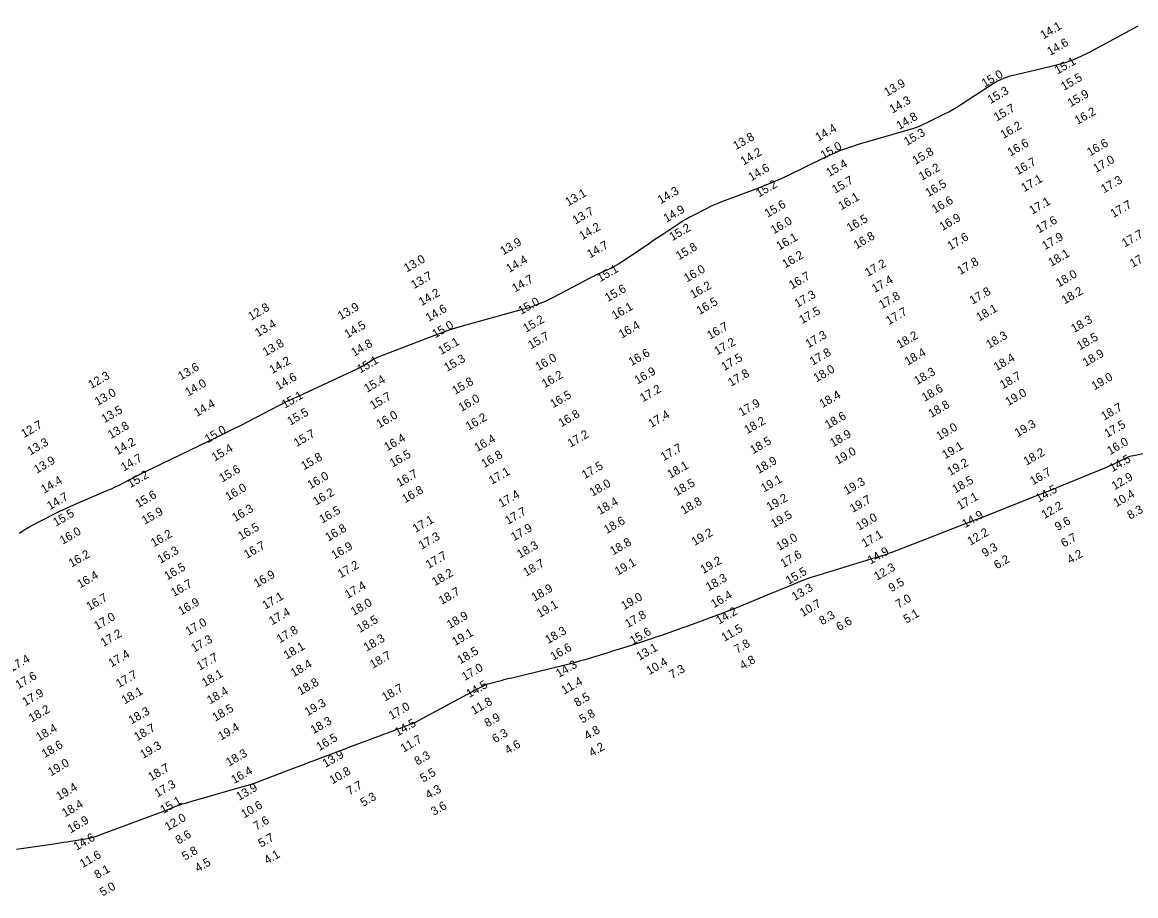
# Model space of a CAD drawing. Extents: x 988130 to 1132882, y 654656 to 841453.
# Drawn here: x 1036624 to 1037278, y 764808 to 765322 of the extents above; entities that cross this region are included whole.
import ezdxf

# ---------------------------------------------------------------- set-up
doc = ezdxf.new("R2010")
doc.units = 0
doc.layers.add('V-TOPO-MAJR', color=7, linetype='Continuous')
doc.layers.add('V-TOPO-SOUN', color=7, linetype='Continuous')

msp = doc.modelspace()

# ---------------------------------------------------------------- linework, layer by layer
at = {"layer": 'V-TOPO-MAJR'}
for points in [[(1036621.66, 765021.28), (1036624.5, 765023.03), (1036627.39, 765024.72), (1036630.32, 765026.33), (1036633.29, 765027.87), (1036645.25, 765033.88), (1036648.25, 765035.36), (1036651.27, 765036.79), (1036654.32, 765038.16), (1036657.39, 765039.49), (1036673.76, 765046.41), (1036676.01, 765047.38), (1036678.24, 765048.41), (1036680.44, 765049.47), (1036682.63, 765050.59), (1036691.32, 765055.13), (1036693.5, 765056.26), (1036695.68, 765057.37), (1036697.88, 765058.45), (1036700.09, 765059.52), (1036733.07, 765075.28), (1036737.87, 765077.6), (1036742.65, 765079.96), (1036747.41, 765082.35), (1036752.15, 765084.79), (1036778.94, 765098.68), (1036779.75, 765099.09), (1036780.56, 765099.48), (1036781.38, 765099.86), (1036782.2, 765100.22), (1036785.52, 765101.65), (1036786.35, 765102.01), (1036787.18, 765102.37), (1036788, 765102.74), (1036788.82, 765103.12), (1036820.41, 765117.87), (1036821.53, 765118.41), (1036822.63, 765118.98), (1036823.71, 765119.59), (1036824.77, 765120.23), (1036828.99, 765122.86), (1036830.05, 765123.49), (1036831.15, 765124.07), (1036832.27, 765124.6), (1036833.41, 765125.07), (1036865.07, 765137.24), (1036870.75, 765139.34), (1036876.49, 765141.3), (1036882.27, 765143.11), (1036888.1, 765144.78), (1036917.7, 765152.84), (1036922.27, 765154.21), (1036926.74, 765155.83), (1036931.12, 765157.68), (1036935.4, 765159.78), (1036958.14, 765171.66), (1036959.49, 765172.36), (1036960.84, 765173.03), (1036962.21, 765173.69), (1036963.58, 765174.32), (1036969.1, 765176.83), (1036970.46, 765177.49), (1036971.79, 765178.19), (1036973.1, 765178.96), (1036974.37, 765179.78), (1036992.23, 765191.82), (1036994.35, 765193.25), (1036996.48, 765194.67), (1036998.6, 765196.09), (1037000.73, 765197.5), (1037009.54, 765203.35), (1037011.54, 765204.63), (1037013.57, 765205.85), (1037015.63, 765207.01), (1037017.74, 765208.1), (1037026.22, 765212.38), (1037028.35, 765213.41), (1037030.51, 765214.39), (1037032.7, 765215.32), (1037034.91, 765216.18), (1037056.53, 765224.3), (1037060.85, 765225.98), (1037065.13, 765227.76), (1037069.36, 765229.64), (1037073.55, 765231.63), (1037094.83, 765242.01), (1037099.81, 765244.31), (1037104.87, 765246.4), (1037110.01, 765248.26), (1037115.24, 765249.91), (1037145.77, 765258.83), (1037148.38, 765259.66), (1037150.95, 765260.6), (1037153.48, 765261.66), (1037155.96, 765262.83), (1037165.78, 765267.76), (1037168.22, 765269.02), (1037170.61, 765270.35), (1037172.97, 765271.76), (1037175.28, 765273.23), (1037192.25, 765284.36), (1037195.91, 765286.55), (1037199.73, 765288.39), (1037203.69, 765289.88), (1037207.8, 765291.03), (1037230.93, 765296.43), (1037236.12, 765297.82), (1037241.18, 765299.55), (1037246.11, 765301.62), (1037250.92, 765304.02), (1037279.64, 765319.58)], [(1037312.41, 765074.1), (1037276.86, 765066.76), (1037275.49, 765066.43), (1037274.14, 765066.01), (1037272.83, 765065.51), (1037271.55, 765064.91), (1037266.48, 765062.37), (1037265.2, 765061.74), (1037263.92, 765061.14), (1037262.62, 765060.57), (1037261.31, 765060.02), (1037232.48, 765048.17), (1037231.47, 765047.76), (1037230.46, 765047.35), (1037229.45, 765046.95), (1037228.43, 765046.55), (1037224.37, 765044.97), (1037223.35, 765044.58), (1037222.33, 765044.18), (1037221.32, 765043.78), (1037220.31, 765043.38), (1037188.39, 765030.71), (1037188.07, 765030.58), (1037187.75, 765030.45), (1037187.44, 765030.33), (1037187.12, 765030.2), (1037185.85, 765029.7), (1037185.53, 765029.57), (1037185.21, 765029.45), (1037184.89, 765029.32), (1037184.57, 765029.2), (1037134.14, 765009.72), (1037133.18, 765009.36), (1037132.21, 765009.02), (1037131.23, 765008.69), (1037130.25, 765008.37), (1037126.32, 765007.16), (1037125.33, 765006.85), (1037124.35, 765006.55), (1037123.36, 765006.25), (1037122.38, 765005.95), (1037089.27, 764995.8), (1037087.14, 764995.12), (1037085.03, 764994.39), (1037082.93, 764993.61), (1037080.85, 764992.77), (1037072.58, 764989.34), (1037070.51, 764988.48), (1037068.44, 764987.63), (1037066.37, 764986.77), (1037064.3, 764985.91), (1037048.73, 764979.44), (1037045.44, 764978.09), (1037042.14, 764976.77), (1037038.83, 764975.49), (1037035.5, 764974.23), (1037019.46, 764968.29), (1037016.88, 764967.34), (1037014.29, 764966.4), (1037011.7, 764965.46), (1037009.1, 764964.54), (1036998.71, 764960.87), (1036996.11, 764959.96), (1036993.5, 764959.07), (1036990.89, 764958.2), (1036988.26, 764957.35), (1036977.77, 764954), (1036975.14, 764953.17), (1036972.51, 764952.35), (1036969.88, 764951.53), (1036967.24, 764950.73), (1036954.22, 764946.8), (1036951.17, 764945.91), (1036948.1, 764945.05), (1036945.03, 764944.23), (1036941.94, 764943.46), (1036911.28, 764936.02), (1036909.73, 764935.65), (1036908.19, 764935.26), (1036906.65, 764934.87), (1036905.11, 764934.47), (1036898.24, 764932.67), (1036897.07, 764932.33), (1036895.93, 764931.93), (1036894.82, 764931.45), (1036893.73, 764930.92), (1036889.43, 764928.63), (1036888.36, 764928.06), (1036887.28, 764927.49), (1036886.21, 764926.91), (1036885.13, 764926.34), (1036856.19, 764910.81), (1036854.9, 764910.14), (1036853.6, 764909.53), (1036852.28, 764908.95), (1036850.94, 764908.42), (1036845.53, 764906.37), (1036844.18, 764905.86), (1036842.83, 764905.35), (1036841.48, 764904.84), (1036840.12, 764904.33), (1036815.88, 764895.28), (1036813.11, 764894.25), (1036810.35, 764893.21), (1036807.59, 764892.17), (1036804.82, 764891.12), (1036793.78, 764886.94), (1036791.02, 764885.89), (1036788.26, 764884.84), (1036785.51, 764883.79), (1036782.75, 764882.73), (1036766.93, 764876.67), (1036763.37, 764875.34), (1036759.77, 764874.09), (1036756.16, 764872.92), (1036752.51, 764871.83), (1036721.11, 764862.75), (1036720.66, 764862.62), (1036720.21, 764862.49), (1036719.75, 764862.37), (1036719.3, 764862.24), (1036717.48, 764861.76), (1036717.03, 764861.63), (1036716.58, 764861.49), (1036716.14, 764861.34), (1036715.7, 764861.18), (1036708.87, 764858.52), (1036707.58, 764858.02), (1036706.3, 764857.53), (1036705.01, 764857.04), (1036703.72, 764856.55), (1036668.98, 764843.53), (1036666.94, 764842.83), (1036664.87, 764842.22), (1036662.77, 764841.72), (1036660.65, 764841.32), (1036652.1, 764839.93), (1036649.96, 764839.59), (1036647.82, 764839.25), (1036645.68, 764838.92), (1036643.54, 764838.6), (1036620.15, 764835.1)]]:
    msp.add_lwpolyline(points, dxfattribs=at)

# ---------------------------------------------------------------- texts
at = {"layer": 'V-TOPO-SOUN'}
for s, p in [('14.1 ', (1037223.83, 765311.54)), ('14.6 ', (1037227.83, 765301.85)), ('15.1 ', (1037232.21, 765290.85)), ('15.0 ', (1037189.33, 765283.25)), ('15.5 ', (1037235.94, 765281.31)), ('13.9 ', (1037131.93, 765277.91)), ('15.3 ', (1037192.74, 765273.5)), ('14.3 ', (1037135.14, 765267.91)), ('15.9 ', (1037239.86, 765271.62)), ('15.7 ', (1037196.42, 765263.26)), ('16.2 ', (1037244.02, 765261.27)), ('14.8 ', (1037139.16, 765258.31)), ('16.2 ', (1037200.35, 765253.01)), ('13.8 ', (1037043.15, 765246.44)), ('14.4 ', (1037091.54, 765251.44)), ('15.3 ', (1037143.62, 765248.89)), ('15.0 ', (1037094.6, 765241)), ('16.6 ', (1037204.5, 765242.68)), ('16.6 ', (1037251.25, 765242.7)), ('14.2 ', (1037047.57, 765237.41)), ('15.8 ', (1037148.63, 765237.72)), ('17.0 ', (1037254.9, 765233.07)), ('14.6 ', (1037052.1, 765228.1)), ('15.4 ', (1037097.89, 765230.62)), ('16.2 ', (1037152.38, 765228.36)), ('16.7 ', (1037208.84, 765231.69)), ('15.7 ', (1037101.35, 765220.79)), ('17.1 ', (1037212.6, 765221.73)), ('17.3 ', (1037259.5, 765221.02)), ('14.3 ', (1036998.82, 765214.61)), ('15.2 ', (1037056.62, 765218.54)), ('16.5 ', (1037156.17, 765218.79)), ('13.1 ', (1036944.51, 765213.33)), ('15.6 ', (1037061.7, 765206.66)), ('16.1 ', (1037105, 765211.02)), ('16.6 ', (1037160.06, 765209.09)), ('17.1 ', (1037217.29, 765208.46)), ('17.7 ', (1037265.04, 765206.54)), ('13.7 ', (1036948.8, 765202.67)), ('14.9 ', (1037002.23, 765203.75)), ('16.0 ', (1037065.34, 765196.93)), ('16.5 ', (1037109.97, 765198.22)), ('16.9 ', (1037164.48, 765198.86)), ('17.6 ', (1037221.25, 765197.38)), ('14.2 ', (1036952.72, 765193.44)), ('15.2 ', (1037005.73, 765192.92)), ('16.1 ', (1037068.63, 765187.4)), ('16.8 ', (1037114.01, 765188.11)), ('17.6 ', (1037169.17, 765187.49)), ('17.9 ', (1037224.82, 765187.62)), ('17.7 ', (1037271.71, 765189.2)), ('13.9 ', (1036906.31, 765184.55)), ('14.7 ', (1036957.33, 765182.74)), ('15.8 ', (1037009.56, 765181.66)), ('13.0 ', (1036849.64, 765174.5)), ('14.4 ', (1036909.78, 765174.19)), ('16.2 ', (1037072.08, 765176.88)), ('18.1 ', (1037228.5, 765177.83)), ('17.9 ', (1037276.43, 765177.22)), ('15.1 ', (1036963.23, 765168.76)), ('16.0 ', (1037014.27, 765168.58)), ('17.2 ', (1037120.67, 765171.93)), ('17.8 ', (1037175.01, 765173.01)), ('13.7 ', (1036853.83, 765164.69)), ('14.7 ', (1036913.21, 765162.67)), ('16.7 ', (1037075.99, 765164.5)), ('17.4 ', (1037124.74, 765162.38)), ('18.0 ', (1037232.9, 765165.69)), ('14.2 ', (1036858.32, 765154.69)), ('15.6 ', (1036967.82, 765157.07)), ('16.2 ', (1037017.9, 765158.99)), ('17.8 ', (1037182.17, 765155.54)), ('18.2 ', (1037236.38, 765155.69)), ('15.0 ', (1036916.83, 765149.52)), ('16.5 ', (1037021.66, 765149.47)), ('17.3 ', (1037079.26, 765153.69)), ('17.8 ', (1037128.89, 765152.91)), ('12.8 ', (1036758.07, 765146.09)), ('13.9 ', (1036810.78, 765146.42)), ('14.6 ', (1036862.4, 765145.37)), ('16.1 ', (1036971.82, 765146.63)), ('17.5 ', (1037082.01, 765144.07)), ('17.7 ', (1037133.01, 765143.54)), ('18.1 ', (1037186.1, 765145.59)), ('13.4 ', (1036762.08, 765136.43)), ('14.5 ', (1036814.71, 765135.66)), ('15.0 ', (1036866.29, 765135.76)), ('15.2 ', (1036919.67, 765139.04)), ('16.4 ', (1036975.93, 765135.59)), ('16.7 ', (1037027.88, 765134.94)), ('18.3 ', (1037241.88, 765138.91)), ('15.7 ', (1036922.59, 765129.19)), ('17.3 ', (1037085.75, 765129.92)), ('18.2 ', (1037139.36, 765129.6)), ('18.3 ', (1037191.93, 765129.57)), ('18.5 ', (1037245.28, 765128.68)), ('13.8 ', (1036766.6, 765125.07)), ('14.8 ', (1036818.64, 765124.9)), ('15.1 ', (1036869.79, 765125.93)), ('17.2 ', (1037032.07, 765125.73)), ('15.3 ', (1036873.23, 765116)), ('16.0 ', (1036926.91, 765116.47)), ('16.6 ', (1036981.73, 765119.35)), ('17.5 ', (1037036.25, 765116.55)), ('17.8 ', (1037088.23, 765119.68)), ('18.4 ', (1037144.06, 765119.66)), ('18.4 ', (1037196.38, 765116.49)), ('18.9 ', (1037248.72, 765119.04)), ('13.6 ', (1036716.82, 765111.02)), ('14.2 ', (1036770.52, 765114.72)), ('15.1 ', (1036822.17, 765115.07)), ('16.9 ', (1036985.23, 765108.56)), ('18.0 ', (1037090.44, 765109.84)), ('12.3 ', (1036664.11, 765105.93)), ('14.6 ', (1036774.14, 765105.16)), ('15.4 ', (1036826.21, 765103.71)), ('15.8 ', (1036878.03, 765102.55)), ('16.2 ', (1036930.71, 765106.45)), ('17.8 ', (1037040.2, 765107.28)), ('18.3 ', (1037149.6, 765108.25)), ('18.7 ', (1037200.02, 765105.8)), ('19.0 ', (1037253.91, 765105.18)), ('13.0 ', (1036667.86, 765095.99)), ('14.0 ', (1036720.99, 765101.49)), ('17.2 ', (1036988.4, 765098.15)), ('18.6 ', (1037154.1, 765098.45)), ('19.0 ', (1037203.22, 765095.87)), ('14.4 ', (1036726.19, 765089.53)), ('15.1 ', (1036777.82, 765094.37)), ('15.7 ', (1036829.69, 765093.8)), ('16.0 ', (1036881.72, 765092.54)), ('16.5 ', (1036935.62, 765094.66)), ('17.9 ', (1037046.5, 765089.81)), ('18.4 ', (1037093.96, 765094.68)), ('18.8 ', (1037157.96, 765088.94)), ('13.5 ', (1036671.78, 765085.84)), ('15.5 ', (1036781.07, 765084.42)), ('16.0 ', (1036833.46, 765082.81)), ('16.8 ', (1036940.49, 765083.47)), ('17.4 ', (1036993.32, 765083.04)), ('18.6 ', (1037097.16, 765082.28)), ('18.7 ', (1037259.52, 765087.37)), ('12.7 ', (1036624.57, 765077.11)), ('13.8 ', (1036675.56, 765076.5)), ('16.2 ', (1036885.93, 765081.44)), ('18.2 ', (1037049.74, 765079.36)), ('19.3 ', (1037208.69, 765077.59)), ('17.5 ', (1037261.47, 765077.24)), ('15.0 ', (1036732.59, 765074.05)), ('15.7 ', (1036784.86, 765071.81)), ('16.4 ', (1036838.03, 765069.31)), ('17.2 ', (1036945.84, 765071.47)), ('18.9 ', (1037100.15, 765071.69)), ('19.0 ', (1037162.59, 765075.66)), ('13.3 ', (1036628.2, 765066.85)), ('14.2 ', (1036679.39, 765067.02)), ('15.4 ', (1036736.64, 765063.29)), ('16.4 ', (1036891.01, 765068.93)), ('17.7 ', (1037000.62, 765063.48)), ('18.5 ', (1037053.19, 765067.57)), ('19.1 ', (1037166.07, 765064.67)), ('16.0 ', (1037263.03, 765067.05)), ('13.9 ', (1036632.08, 765056.13)), ('14.7 ', (1036683.26, 765057.42)), ('15.8 ', (1036789.18, 765058.15)), ('16.5 ', (1036841.29, 765059.77)), ('16.8 ', (1036895.15, 765059.51)), ('19.0 ', (1037103.01, 765061.46)), ('18.2 ', (1037213.92, 765060.89)), ('14.5 ', (1037264.46, 765057.01)), ('15.6 ', (1036740.99, 765050.95)), ('17.5 ', (1036954.23, 765052.93)), ('18.1 ', (1037004.48, 765053.21)), ('18.9 ', (1037056.44, 765055.95)), ('19.2 ', (1037169.08, 765054.81)), ('16.7 ', (1037217.73, 765049.33)), ('14.4 ', (1036636.3, 765044.44)), ('15.2 ', (1036687.1, 765047.68)), ('16.0 ', (1036792.92, 765046.99)), ('16.7 ', (1036845.26, 765048.26)), ('17.1 ', (1036899.54, 765049.61)), ('18.5 ', (1037008.32, 765042.92)), ('19.1 ', (1037059.55, 765045.1)), ('19.3 ', (1037108.26, 765043.66)), ('18.5 ', (1037172.02, 765044.48)), ('12.9 ', (1037265.75, 765046.43)), ('16.0 ', (1036744.62, 765040.1)), ('16.2 ', (1036796.19, 765037.36)), ('16.8 ', (1036848.57, 765038.76)), ('18.0 ', (1036958.78, 765042.63)), ('14.5 ', (1037221.14, 765039.21)), ('10.4 ', (1037266.75, 765036.39)), ('14.7 ', (1036639.8, 765034.69)), ('15.6 ', (1036691.69, 765035.94)), ('17.4 ', (1036905.21, 765036.16)), ('18.4 ', (1036963.17, 765031.88)), ('18.8 ', (1037012.35, 765032.09)), ('19.2 ', (1037062.81, 765034.1)), ('19.7 ', (1037111.78, 765033.12)), ('17.1 ', (1037174.82, 765034.77)), ('15.5 ', (1036643.33, 765025)), ('15.9 ', (1036695.55, 765026.14)), ('16.3 ', (1036748.61, 765027.75)), ('16.5 ', (1036799.87, 765026.77)), ('17.7 ', (1036909.09, 765026.08)), ('19.5 ', (1037065.43, 765024.14)), ('14.9 ', (1037177.79, 765024.14)), ('12.2 ', (1037224.52, 765029.48)), ('8.3', (1037274.92, 765029.14)), ('16.5 ', (1036752.1, 765016.89)), ('17.1 ', (1036854.74, 765021.34)), ('18.6 ', (1036967.16, 765020.67)), ('19.0 ', (1037115.43, 765022.59)), ('9.6', (1037232.31, 765022.41)), ('16.0 ', (1036647.31, 765014.4)), ('16.2 ', (1036700.86, 765012.89)), ('16.8 ', (1036803.41, 765016.24)), ('17.3 ', (1036858.31, 765011.44)), ('17.9 ', (1036912.59, 765016.43)), ('19.2 ', (1037018.77, 765013.66)), ('19.0 ', (1037068.53, 765010.71)), ('17.1 ', (1037118.8, 765012.64)), ('12.2 ', (1037180.92, 765013.85)), ('6.7', (1037235.98, 765012.7)), ('16.7 ', (1036755.54, 765006.06)), ('16.9 ', (1036806.99, 765005.7)), ('18.3 ', (1036916.12, 765006.26)), ('18.8 ', (1036970.84, 765008.11)), ('9.3', (1037189.43, 765006.95)), ('16.2 ', (1036652.55, 765000.96)), ('16.3 ', (1036704.8, 765003.17)), ('17.7 ', (1036862.43, 765000.16)), ('19.2 ', (1037023.97, 764997.21)), ('17.6 ', (1037071.04, 765000.77)), ('14.9 ', (1037122.28, 765002.7)), ('6.2', (1037196.53, 764999.89)), ('4.2', (1037239.5, 765002.99)), ('16.5 ', (1036708.75, 764993.41)), ('17.2 ', (1036810.74, 764994.62)), ('18.7 ', (1036919.74, 764995.57)), ('19.1 ', (1036973.61, 764996.2)), ('15.5 ', (1037074.08, 764990.82)), ('12.3 ', (1037126.02, 764993.21)), ('16.4 ', (1036657.52, 764988.65)), ('16.9 ', (1036761.38, 764989.06)), ('18.2 ', (1036866.13, 764989.99)), ('18.3 ', (1037027.11, 764987.03)), ('9.5', (1037134.54, 764986.41)), ('16.7 ', (1036712.69, 764983.63)), ('17.4 ', (1036814.86, 764982.53)), ('18.7 ', (1036870.1, 764978.99)), ('18.9 ', (1036924.62, 764980.94)), ('13.3 ', (1037077.64, 764981.32)), ('16.7 ', (1036662.91, 764975.44)), ('16.9 ', (1036716.94, 764972.83)), ('17.1 ', (1036766.4, 764976.26)), ('18.0 ', (1036818.39, 764972.5)), ('19.1 ', (1036927.75, 764971.36)), ('19.0 ', (1036977.36, 764975.9)), ('16.4 ', (1037030.17, 764977.03)), ('10.7 ', (1037082.38, 764971.88)), ('7.0', (1037138.65, 764976.82)), ('17.4 ', (1036770.31, 764966.95)), ('18.9 ', (1036874.88, 764964.85)), ('17.8 ', (1036979.6, 764965.37)), ('14.2 ', (1037033.15, 764967.36)), ('8.3', (1037093.79, 764967.06)), ('5.1', (1037143.37, 764967.97)), ('17.0 ', (1036667.45, 764964.16)), ('17.0 ', (1036721.23, 764960.94)), ('18.5 ', (1036821.95, 764962.49)), ('6.6', (1037103.82, 764963.52)), ('17.2 ', (1036671.31, 764954.34)), ('17.8 ', (1036774.87, 764956.39)), ('18.3 ', (1036825.95, 764951.48)), ('19.1 ', (1036877.97, 764954.78)), ('18.3 ', (1036932.7, 764955.95)), ('15.6 ', (1036982.48, 764955.44)), ('11.5 ', (1037036.32, 764957.28)), ('17.3 ', (1036724.54, 764950.92)), ('18.1 ', (1036778.91, 764946.84)), ('16.6 ', (1036935.78, 764946.16)), ('13.1 ', (1036986.37, 764946.11)), ('7.8', (1037043.86, 764950.34)), ('17.4 ', (1036617.27, 764939.38)), ('17.4 ', (1036675.92, 764942.2)), ('17.7 ', (1036727.86, 764940.31)), ('18.7 ', (1036829.61, 764941.45)), ('18.5 ', (1036881.02, 764944.06)), ('4.8', (1037047.05, 764940.79)), ('18.4 ', (1036783.09, 764936.45)), ('17.0 ', (1036883.67, 764934.26)), ('14.3 ', (1036939.01, 764936.06)), ('10.4 ', (1036992.12, 764937.69)), ('7.3', (1037005.58, 764935.41)), ('17.6 ', (1036621.29, 764929.39)), ('17.7 ', (1036680.33, 764930.13)), ('18.1 ', (1036730.8, 764930.68)), ('18.8 ', (1036787.1, 764925.72)), ('11.4 ', (1036942.17, 764926.22)), ('17.9 ', (1036625.3, 764919.37)), ('18.1 ', (1036683.7, 764920.47)), ('18.4 ', (1036733.89, 764920.49)), ('18.7 ', (1036836.68, 764922.18)), ('14.5 ', (1036886.31, 764924.22)), ('19.3 ', (1036791.28, 764913.5)), ('11.8 ', (1036889.09, 764914.33)), ('8.5', (1036949.77, 764918.94)), ('18.2 ', (1036629.05, 764909.78)), ('18.3 ', (1036687.71, 764908.65)), ('18.5 ', (1036736.99, 764910.33)), ('17.0 ', (1036840.66, 764911.41)), ('5.8', (1036952.78, 764909.22)), ('18.7 ', (1036690.99, 764898.82)), ('19.4 ', (1036740.4, 764899.23)), ('18.3 ', (1036794.75, 764902.96)), ('14.5 ', (1036844.26, 764901.66)), ('8.9', (1036897, 764906.92)), ('18.4 ', (1036633.3, 764898.69)), ('16.5 ', (1036798.14, 764893.07)), ('11.7 ', (1036847.71, 764892.1)), ('6.3', (1036901.5, 764897.7)), ('4.8', (1036955.62, 764899.5)), ('18.6 ', (1036636.68, 764888.93)), ('19.3 ', (1036694.52, 764888.45)), ('4.6', (1036908.95, 764891.07)), ('4.2', (1036958.39, 764889.61)), ('18.3 ', (1036745.03, 764883.88)), ('13.9 ', (1036801.79, 764883.22)), ('8.3', (1036855.83, 764884.52)), ('19.0 ', (1036640.33, 764878.2)), ('18.7 ', (1036699.28, 764875.34)), ('16.4 ', (1036748.09, 764873.66)), ('10.8 ', (1036805.85, 764873.41)), ('5.5', (1036859.15, 764874.52)), ('19.4 ', (1036645.15, 764863.95)), ('17.3 ', (1036702.97, 764865.73)), ('13.9 ', (1036751.01, 764863.75)), ('7.7', (1036815.9, 764866.96)), ('4.3', (1036862.33, 764864.7)), ('18.4 ', (1036648.58, 764854.06)), ('15.1 ', (1036706.39, 764856.01)), ('10.6 ', (1036753.99, 764853.44)), ('5.3', (1036824.04, 764860.23)), ('3.6', (1036865.51, 764854.93)), ('16.9 ', (1036651.9, 764844.61)), ('12.0 ', (1036709.06, 764846.02)), ('7.6', (1036761.13, 764846.31)), ('14.6 ', (1036655.44, 764834.41)), ('8.6', (1036715.34, 764838.09)), ('5.7', (1036764.03, 764836.24)), ('11.6 ', (1036659.07, 764824.25)), ('5.8', (1036719.16, 764828.54)), ('4.1', (1036767.45, 764826.34)), ('8.1', (1036667.63, 764817.74)), ('4.5', (1036726.8, 764821.69)), ('5.0', (1036670.79, 764807.48))]:
    msp.add_text(s, height=5, rotation=30, dxfattribs=at).set_placement(p)

doc.saveas('drawing.dxf')
